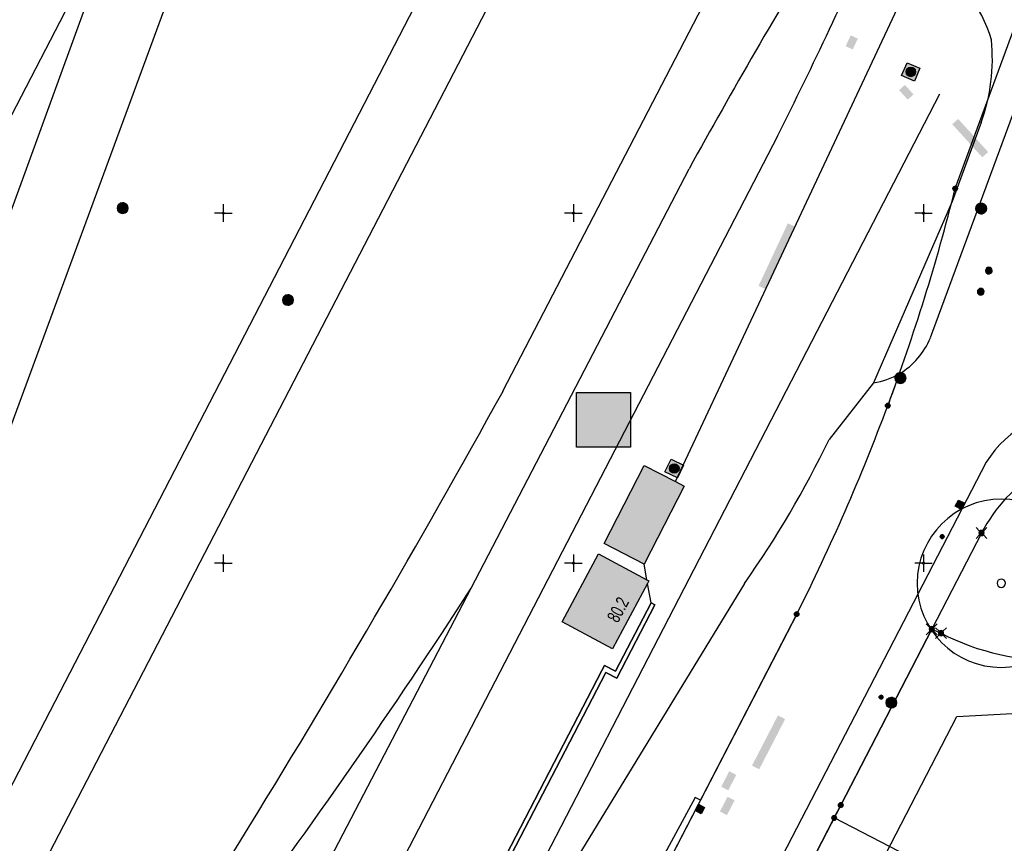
# Model space of a CAD drawing. Header units: metres. Extents: x 2695560 to 2696939, y 1260491 to 1262050.
# Tile 755 of 1005: x 2696536 to 2696607, y 1261205 to 1261264. Entities that reach past the tile are written whole.
import ezdxf

# ---------------------------------------------------------------- set-up
doc = ezdxf.new("R2010")
doc.units = ezdxf.units.M
doc.linetypes.add('AUSGEZOGEN', pattern=[0])
for name, color, linetype in [('XR$1$AV_Flächen (EO)', 7, 'AUSGEZOGEN'), ('XR$1$AV_Gebäudeflächen (BB)', 7, 'AUSGEZOGEN'), ('XR$1$AV_Grenzpunkte', 7, 'AUSGEZOGEN'), ('XR$1$AV_Haus-Nr.', 7, 'AUSGEZOGEN'), ('XR$1$AV_Koordinatennetzpunkte', 7, 'AUSGEZOGEN'), ('XR$1$AV_Linien (BB)', 7, 'AUSGEZOGEN'), ('XR$1$AV_Linien (EO)', 7, 'AUSGEZOGEN'), ('XR$1$AW_LK_Schachtdeckel', 24, 'AUSGEZOGEN'), ('XR$1$EW_LK_Knoten', 1, 'AUSGEZOGEN'), ('XR$1$GR_Baum', 94, 'AUSGEZOGEN'), ('XR$1$Liegenschaftsgrenzen', 7, 'AUSGEZOGEN'), ('XR$1$PFAV', 255, 'AUSGEZOGEN'), ('XR$1$PFAW', 255, 'AUSGEZOGEN'), ('XR$1$PFEW', 255, 'AUSGEZOGEN'), ('XR$1$PFWA', 255, 'AUSGEZOGEN'), ('XR$1$RAEW', 8, 'AUSGEZOGEN'), ('XR$1$RP_Abstandslinie', 7, 'AUSGEZOGEN'), ('XR$1$WA_LK_Absperrarmatur', 171, 'AUSGEZOGEN')]:
    doc.layers.add(name, color=color, linetype=linetype)
doc.styles.add('ARIAL', font='arial.ttf')

# ---------------------------------------------------------------- blocks, each defined once
blk = doc.blocks.new('COMPLEXOBJECT_171')
at = {"layer": 'XR$1$AV_Linien (BB)', "color": 7, "linetype": 'AUSGEZOGEN', "transparency": 33554687}
blk.add_line((6604.472, 11232.204), (6504.876, 11039.893), dxfattribs=at)
blk.add_arc((6611.225, 11227.943), 7.985, 87.1218, 147.75038, dxfattribs=at)
blk = doc.blocks.new('COMPLEXOBJECT_497')
at = {"layer": 'XR$1$AV_Linien (BB)', "color": 7, "linetype": 'AUSGEZOGEN', "transparency": 33554687}
for p, q in [((6600.998, 11269.43), (6606.032, 11266.851)), ((6607.967, 11261.419), (6600.487, 11241.09))]:
    blk.add_line(p, q, dxfattribs=at)
for centre, radius, start, end in [((6603.759, 11262.98), 4.489, 339.64319, 59.57088), ((6595.63, 11243.047), 5.237, 300.45459, 338.0519)]:
    blk.add_arc(centre, radius, start, end, dxfattribs=at)
blk = doc.blocks.new('COMPLEXOBJECT_498')
at = {"layer": 'XR$1$AV_Linien (BB)', "color": 7, "linetype": 'AUSGEZOGEN', "transparency": 33554687}
blk.add_line((6598.191, 11238.278), (6598.284, 11238.533), dxfattribs=at)
blk.add_arc((6732.364, 11188.094), 143.251, 159.49306, 160.36007, dxfattribs=at)
blk = doc.blocks.new('COMPLEXOBJECT_500')
at = {"layer": 'XR$1$AV_Linien (BB)', "color": 7, "linetype": 'AUSGEZOGEN', "transparency": 33554687}
blk.add_lwpolyline([(6587.217, 11223.54), (6575.305, 11204.043), (6563.097, 11182.032), (6533.944, 11134.596), (6532.164, 11135.516)], dxfattribs=at)
blk.add_arc((6526.606, 11266.035), 74.023, 324.96545, 334.20915, dxfattribs=at)
blk = doc.blocks.new('COMPLEXOBJECT_505')
at = {"layer": 'XR$1$AV_Linien (BB)', "color": 7, "linetype": 'AUSGEZOGEN', "transparency": 33554687}
blk.add_line((6590.946, 11221.355), (6584.076, 11208.072), dxfattribs=at)
blk.add_arc((6459.434, 11287.648), 147.275, 333.24811, 339.57109, dxfattribs=at)
blk = doc.blocks.new('COMPLEXOBJECT_506')
at = {"layer": 'XR$1$AV_Linien (BB)', "color": 7, "linetype": 'AUSGEZOGEN', "transparency": 33554687}
blk.add_lwpolyline([(6604.123, 11256.462), (6602.04, 11250.836), (6596.433, 11237.871)], dxfattribs=at)
for centre, radius, start, end in [((6595.471, 11259.637), 9.768, 16.24546, 60.06017), ((6591.387, 11261.026), 13.529, 340.28618, 5.70257)]:
    blk.add_arc(centre, radius, start, end, dxfattribs=at)
blk = doc.blocks.new('COMPLEXOBJECT_707')
at = {"layer": 'XR$1$AV_Linien (BB)', "color": 7, "linetype": 'AUSGEZOGEN', "transparency": 33554687}
blk.add_lwpolyline([(6604.14, 11227.15), (6600.59, 11220.28), (6594.09, 11207.72), (6584.43, 11189.04), (6577.757, 11176.147)], dxfattribs=at)
for centre, radius, start, end in [((6614.133, 11222.027), 11.193, 90.11789, 121.40788), ((6614.088, 11221.976), 11.213, 121.07805, 152.52259)]:
    blk.add_arc(centre, radius, start, end, dxfattribs=at)
blk = doc.blocks.new('COMPLEXOBJECT_1108')
at = {"layer": 'XR$1$AV_Linien (EO)', "color": 7, "linetype": 'AUSGEZOGEN', "transparency": 33554687}
blk.add_lwpolyline([(6501.825, 11135.375), (6522.145, 11174.563), (6573.843, 11274.268)], dxfattribs=at)
blk = doc.blocks.new('COMPLEXOBJECT_1109')
at = {"layer": 'XR$1$AV_Linien (EO)', "color": 7, "linetype": 'AUSGEZOGEN', "transparency": 33554687}
blk.add_line((6569.973, 11237.291), (6589.385, 11274.736), dxfattribs=at)
blk.add_arc((5915.637, 11597.752), 747.053, 325.452266, 331.150473, dxfattribs=at)
blk = doc.blocks.new('COMPLEXOBJECT_1110')
at = {"layer": 'XR$1$AV_Linien (EO)', "color": 7, "linetype": 'AUSGEZOGEN', "transparency": 33554687}
blk.add_line((6567.696, 11223.201), (6583.268, 11253.17), dxfattribs=at)
for centre, radius, start, end in [((6407.152, 11380.728), 216.357, 329.16641, 329.88756), ((6948.512, 11052.564), 416.708, 148.57396, 151.22276)]:
    blk.add_arc(centre, radius, start, end, dxfattribs=at)
blk = doc.blocks.new('COMPLEXOBJECT_1111')
at = {"layer": 'XR$1$AV_Linien (EO)', "color": 7, "linetype": 'AUSGEZOGEN', "transparency": 33554687}
blk.add_line((6589.569, 11255.497), (6536.198, 11152.433), dxfattribs=at)
blk.add_arc((6266.404, 11417.751), 361.61, 333.33978, 336.03453, dxfattribs=at)
blk = doc.blocks.new('COMPLEXOBJECT_1137')
at = {"layer": 'XR$1$AV_Linien (EO)', "color": 7, "linetype": 'AUSGEZOGEN', "transparency": 33554687}
blk.add_lwpolyline([(6501.599, 11144.587), (6518.118, 11176.625), (6531.517, 11202.613), (6536.562, 11212.365), (6569.704, 11276.43)], dxfattribs=at)
blk = doc.blocks.new('COMPLEXOBJECT_1356')
at = {"layer": 'XR$1$Liegenschaftsgrenzen', "color": 7, "linetype": 'AUSGEZOGEN', "transparency": 33554687}
for p, q in [((6618.45, 11220.82), (6625.45, 11225.61)), ((6600.59, 11220.28), (6601.25, 11220))]:
    blk.add_line(p, q, dxfattribs=at)
for centre, radius, start, end in [((6609.16, 11235.156), 17.083, 272.54984, 302.94438), ((6609.135, 11235.158), 17.086, 242.51805, 272.63433)]:
    blk.add_arc(centre, radius, start, end, dxfattribs=at)
blk = doc.blocks.new('COMPLEXOBJECT_1366')
at = {"layer": 'XR$1$Liegenschaftsgrenzen', "color": 7, "linetype": 'AUSGEZOGEN', "transparency": 33554687}
blk.add_line((6602.265, 11251.751), (6611.47, 11276.83), dxfattribs=at)
blk.add_lwpolyline([(6500.35, 11043.838), (6546.189, 11132.599), (6545.283, 11133.068), (6590.946, 11221.355)], dxfattribs=at)
for centre, radius, start, end in [((6459.471, 11287.608), 147.228, 339.58051, 345.9038), ((6459.434, 11287.648), 147.275, 333.24811, 339.57109)]:
    blk.add_arc(centre, radius, start, end, dxfattribs=at)
blk = doc.blocks.new('COMPLEXOBJECT_1377')
at = {"layer": 'XR$1$Liegenschaftsgrenzen', "color": 7, "linetype": 'AUSGEZOGEN', "transparency": 33554687}
blk.add_line((6604.14, 11227.15), (6600.59, 11220.28), dxfattribs=at)
blk.add_arc((6614.088, 11221.976), 11.213, 121.07805, 152.52259, dxfattribs=at)
blk = doc.blocks.new('BWAV19')
at = {"layer": 'XR$1$PFAV', "transparency": 33554687}
blk.add_hatch(color=7, dxfattribs=at).paths.add_polyline_path([(0, 0.24), (-0.024, 0.239), (-0.048, 0.235), (-0.072, 0.229), (-0.095, 0.221), (-0.116, 0.21), (-0.137, 0.197), (-0.156, 0.182), (-0.174, 0.165), (-0.19, 0.147), (-0.204, 0.127), (-0.215, 0.106), (-0.225, 0.083), (-0.232, 0.06), (-0.237, 0.036), (-0.24, 0.012), (-0.24, -0.012), (-0.237, -0.036), (-0.232, -0.06), (-0.225, -0.083), (-0.215, -0.106), (-0.204, -0.127), (-0.19, -0.147), (-0.174, -0.165), (-0.156, -0.182), (-0.137, -0.197), (-0.116, -0.21), (-0.095, -0.221), (-0.072, -0.229), (-0.048, -0.235), (-0.024, -0.239), (0, -0.24), (0.024, -0.239), (0.048, -0.235), (0.072, -0.229), (0.095, -0.221), (0.116, -0.21), (0.137, -0.197), (0.156, -0.182), (0.174, -0.165), (0.19, -0.147), (0.204, -0.127), (0.215, -0.106), (0.225, -0.083), (0.232, -0.06), (0.237, -0.036), (0.24, -0.012), (0.24, 0.012), (0.237, 0.036), (0.232, 0.06), (0.225, 0.083), (0.215, 0.106), (0.204, 0.127), (0.19, 0.147), (0.174, 0.165), (0.156, 0.182), (0.137, 0.197), (0.116, 0.21), (0.095, 0.221), (0.072, 0.229), (0.048, 0.235), (0.024, 0.239)])
at = {"color": 7, "transparency": 33554687}
for p, q in [((-0.5, 0.5), (-0.17, 0.17)), ((0.17, 0.17), (0.5, 0.5)), ((-0.5, -0.5), (-0.17, -0.17)), ((0.17, -0.17), (0.5, -0.5))]:
    blk.add_line(p, q, dxfattribs=at)
for start, end in [(90, 270), (270, 90)]:
    blk.add_arc((0, 0), 0.24, start, end, dxfattribs=at)
blk = doc.blocks.new('BAV15')
at = {"layer": 'XR$1$PFAV', "transparency": 33554687}
blk.add_hatch(color=7, dxfattribs=at).paths.add_polyline_path([(0.5, 0), (0.49, 0.1), (0.46, 0.2), (0.41, 0.29), (0.34, 0.36), (0.26, 0.42), (0.17, 0.47), (0.08, 0.49), (-0.03, 0.5), (-0.13, 0.48), (-0.22, 0.45), (-0.31, 0.4), (-0.38, 0.33), (-0.44, 0.24), (-0.48, 0.15), (-0.5, 0.05), (-0.5, -0.05), (-0.48, -0.15), (-0.44, -0.24), (-0.38, -0.33), (-0.31, -0.4), (-0.22, -0.45), (-0.13, -0.48), (-0.03, -0.5), (0.08, -0.49), (0.17, -0.47), (0.26, -0.42), (0.34, -0.36), (0.41, -0.29), (0.46, -0.2), (0.49, -0.1)])
at = {"color": 7, "transparency": 33554687}
for start, end in [(90, 270), (270, 90)]:
    blk.add_arc((0, 0), 0.5, start, end, dxfattribs=at)
at = {"layer": 'XR$1$PFAV', "transparency": 33554687}
blk.add_circle((0, 0), 0.5, dxfattribs=at)
blk = doc.blocks.new('BAV2041')
at = {"color": 7, "transparency": 33554687}
for p, q in [((-0.05, 0), (-0.5, 0)), ((0, 0.5), (0, 0.05)), ((0.05, 0), (0.5, 0)), ((0, -0.05), (0, -0.5))]:
    blk.add_line(p, q, dxfattribs=at)
blk.add_circle((0, 0), 0.05, dxfattribs=at)
for start, end in [(90, 270), (270, 90)]:
    blk.add_arc((0, 0), 0.05, start, end, dxfattribs=at)
blk = doc.blocks.new('WBGR1')
at = {"color": 94, "transparency": 33554687}
for radius, start, end in [(1, 90, 270), (1, 270, 90), (0.05, 90, 270), (0.05, 270, 90)]:
    blk.add_arc((0, 0), radius, start, end, dxfattribs=at)
blk = doc.blocks.new('BAW2088')
at = {"layer": 'XR$1$PFAW', "transparency": 33554687}
blk.add_hatch(color=253, dxfattribs=at).paths.add_polyline_path([(0.51, 0), (0.5, 0.101), (0.47, 0.197), (0.421, 0.286), (0.355, 0.362), (0.275, 0.424), (0.184, 0.469), (0.086, 0.494), (-0.015, 0.499), (-0.115, 0.484), (-0.21, 0.449), (-0.296, 0.395), (-0.369, 0.326), (-0.427, 0.243), (-0.467, 0.15), (-0.487, 0.051), (-0.487, -0.051), (-0.467, -0.15), (-0.427, -0.243), (-0.369, -0.326), (-0.296, -0.395), (-0.21, -0.449), (-0.115, -0.484), (-0.015, -0.499), (0.086, -0.494), (0.184, -0.469), (0.275, -0.424), (0.355, -0.362), (0.421, -0.286), (0.47, -0.197), (0.5, -0.101)])
at = {"transparency": 33554687}
for start, end in [(91.19481, 268.80519), (268.80519, 91.19481)]:
    blk.add_arc((0.01, 0), 0.5, start, end, dxfattribs=at)
at = {"layer": 'XR$1$PFAW', "transparency": 33554687}
blk.add_circle((0.01, 0), 0.5, dxfattribs=at)
blk = doc.blocks.new('BAW2087')
at = {"lineweight": 25, "true_color": 0x000000, "transparency": 33554687}
h = blk.add_hatch(color=18, dxfattribs=at)
h.paths.add_polyline_path([(-0.5, 0.5), (-0.5, -0.5), (0.5, -0.5), (0.5, 0.5)])
h.paths.add_polyline_path([(0.337, -0.069), (0.316, -0.136), (0.282, -0.196), (0.237, -0.249), (0.182, -0.292), (0.119, -0.322), (0.052, -0.34), (-0.017, -0.343), (-0.086, -0.333), (-0.151, -0.309), (-0.21, -0.272), (-0.261, -0.224), (-0.301, -0.167), (-0.328, -0.103), (-0.342, -0.035), (-0.342, 0.035), (-0.328, 0.103), (-0.301, 0.167), (-0.261, 0.224), (-0.21, 0.272), (-0.151, 0.309), (-0.086, 0.333), (-0.017, 0.343), (0.052, 0.34), (0.119, 0.322), (0.182, 0.292), (0.237, 0.249), (0.282, 0.196), (0.316, 0.136), (0.337, 0.069), (0.344, 0)], flags=16)
at = {"layer": 'XR$1$PFAW', "lineweight": 25, "transparency": 33554687}
blk.add_hatch(color=7, dxfattribs=at).paths.add_polyline_path([(0.344, 0), (0.337, 0.069), (0.316, 0.136), (0.282, 0.196), (0.237, 0.249), (0.182, 0.292), (0.119, 0.322), (0.052, 0.34), (-0.017, 0.343), (-0.086, 0.333), (-0.151, 0.309), (-0.21, 0.272), (-0.261, 0.224), (-0.301, 0.167), (-0.328, 0.103), (-0.342, 0.035), (-0.342, -0.035), (-0.328, -0.103), (-0.301, -0.167), (-0.261, -0.224), (-0.21, -0.272), (-0.151, -0.309), (-0.086, -0.333), (-0.017, -0.343), (0.052, -0.34), (0.119, -0.322), (0.182, -0.292), (0.237, -0.249), (0.282, -0.196), (0.316, -0.136), (0.337, -0.069)])
at = {"lineweight": 25, "transparency": 33554687}
for p, q in [((-0.5, 0.5, 0.993), (0.5, 0.5, 0.993)), ((-0.5, -0.5, 0.993), (-0.5, 0.5, 0.993)), ((0.5, 0.5, 0.993), (0.5, -0.5, 0.993)), ((0.5, -0.5, 0.993), (-0.5, -0.5, 0.993))]:
    blk.add_line(p, q, dxfattribs=at)
blk.add_circle((0, 0), 0.344, dxfattribs=at)
at = {"layer": 'XR$1$PFAW', "lineweight": 25, "transparency": 33554687}
blk.add_line((-0.5, 0.5), (0.5, 0.5), dxfattribs=at)
at = {"layer": 'XR$1$PFAW', "color": 31, "lineweight": 25, "transparency": 33554687}
for p, q in [((-0.5, -0.5), (-0.5, 0.5)), ((0.5, 0.5), (0.5, -0.5)), ((0.5, -0.5), (-0.5, -0.5))]:
    blk.add_line(p, q, dxfattribs=at)
at = {"layer": 'XR$1$PFAW', "lineweight": 25, "transparency": 33554687}
blk.add_circle((0, 0), 0.344, dxfattribs=at)
blk = doc.blocks.new('BAW2082')
at = {"layer": 'XR$1$PFAW', "transparency": 33554687}
blk.add_hatch(color=7, dxfattribs=at).paths.add_polyline_path([(0.509, -0.003), (0.499, 0.098), (0.469, 0.194), (0.42, 0.283), (0.354, 0.359), (0.274, 0.421), (0.183, 0.466), (0.085, 0.491), (-0.016, 0.496), (-0.116, 0.481), (-0.211, 0.446), (-0.297, 0.392), (-0.37, 0.323), (-0.428, 0.24), (-0.468, 0.147), (-0.488, 0.047), (-0.488, -0.054), (-0.468, -0.153), (-0.428, -0.246), (-0.37, -0.329), (-0.297, -0.398), (-0.211, -0.452), (-0.116, -0.487), (-0.016, -0.502), (0.085, -0.497), (0.183, -0.472), (0.274, -0.427), (0.354, -0.366), (0.42, -0.289), (0.469, -0.2), (0.499, -0.104)])
at = {"transparency": 33554687}
for start, end in [(91.19481, 268.80519), (268.80519, 91.19481)]:
    blk.add_arc((0.01, 0), 0.5, start, end, dxfattribs=at)
at = {"layer": 'XR$1$PFAW', "transparency": 33554687}
blk.add_circle((0.009, -0.003), 0.5, dxfattribs=at)
blk = doc.blocks.new('BAW2089')
at = {"layer": 'XR$1$PFAW', "transparency": 33554687}
blk.add_hatch(color=7, dxfattribs=at).paths.add_polyline_path([(-0.5, 0.5), (-0.5, -0.5), (0.5, -0.5), (0.5, 0.5)])
at = {"transparency": 33554687}
blk.add_lwpolyline([(-0.5, 0.5), (0.5, 0.5), (0.5, -0.5), (-0.5, -0.5), (-0.5, 0.5)], close=True, dxfattribs=at)
at = {"layer": 'XR$1$PFAW', "transparency": 33554687}
blk.add_lwpolyline([(-0.5, 0.5), (0.5, 0.5), (0.5, -0.5), (-0.5, -0.5), (-0.5, 0.5)], close=True, dxfattribs=at)
blk = doc.blocks.new('BWA965')
at = {"layer": 'XR$1$PFWA', "transparency": 33554687}
blk.add_hatch(color=7, dxfattribs=at).paths.add_polyline_path([(0, 0.5), (-0.05, 0.5), (-0.1, 0.49), (-0.15, 0.48), (-0.2, 0.46), (-0.24, 0.44), (-0.29, 0.41), (-0.33, 0.38), (-0.36, 0.34), (-0.4, 0.31), (-0.42, 0.26), (-0.45, 0.22), (-0.47, 0.17), (-0.48, 0.13), (-0.49, 0.08), (-0.5, 0.03), (-0.5, -0.03), (-0.49, -0.08), (-0.48, -0.13), (-0.47, -0.17), (-0.45, -0.22), (-0.42, -0.26), (-0.4, -0.31), (-0.36, -0.34), (-0.33, -0.38), (-0.29, -0.41), (-0.24, -0.44), (-0.2, -0.46), (-0.15, -0.48), (-0.1, -0.49), (-0.05, -0.5), (0, -0.5), (0.05, -0.5), (0.1, -0.49), (0.15, -0.48), (0.2, -0.46), (0.24, -0.44), (0.29, -0.41), (0.33, -0.38), (0.36, -0.34), (0.4, -0.31), (0.42, -0.26), (0.45, -0.22), (0.47, -0.17), (0.48, -0.13), (0.49, -0.08), (0.5, -0.03), (0.5, 0.03), (0.49, 0.08), (0.48, 0.13), (0.47, 0.17), (0.45, 0.22), (0.42, 0.26), (0.4, 0.31), (0.36, 0.34), (0.33, 0.38), (0.29, 0.41), (0.24, 0.44), (0.2, 0.46), (0.15, 0.48), (0.1, 0.49), (0.05, 0.5)])
at = {"transparency": 33554687}
blk.add_line((0, 0.5), (0, -0.5), dxfattribs=at)
for start, end in [(90, 270), (270, 90)]:
    blk.add_arc((0, 0), 0.5, start, end, dxfattribs=at)
blk = doc.blocks.new('BEWLP2549_S')
at = {"layer": 'XR$1$PFEW', "transparency": 33554687}
blk.add_hatch(color=7, dxfattribs=at).paths.add_polyline_path([(0.5, 0), (0.49, 0.101), (0.459, 0.197), (0.41, 0.286), (0.344, 0.362), (0.264, 0.424), (0.174, 0.469), (0.076, 0.494), (-0.025, 0.499), (-0.125, 0.484), (-0.22, 0.449), (-0.306, 0.395), (-0.379, 0.326), (-0.437, 0.243), (-0.477, 0.15), (-0.497, 0.051), (-0.497, -0.051), (-0.477, -0.15), (-0.437, -0.243), (-0.379, -0.326), (-0.306, -0.395), (-0.22, -0.449), (-0.125, -0.484), (-0.025, -0.499), (0.076, -0.494), (0.174, -0.469), (0.264, -0.424), (0.344, -0.362), (0.41, -0.286), (0.459, -0.197), (0.49, -0.101)])
at = {"color": 1, "transparency": 33554687}
for p, q in [((0.354, -0.354), (-0.354, 0.354)), ((-0.354, -0.354), (0.354, 0.354))]:
    blk.add_line(p, q, dxfattribs=at)
for start, end in [(91.38095, 268.61905), (268.61905, 91.38095)]:
    blk.add_arc((0, 0), 0.5, start, end, dxfattribs=at)
at = {"layer": 'XR$1$PFEW', "transparency": 33554687}
blk.add_circle((0, 0), 0.5, dxfattribs=at)
blk = doc.blocks.new('BEW957')
at = {"layer": 'XR$1$RAEW', "transparency": 33554687}
blk.add_hatch(color=1, dxfattribs=at).paths.add_polyline_path([(-0.5, 0), (-0.5, -0.05), (-0.49, -0.1), (-0.48, -0.15), (-0.46, -0.2), (-0.44, -0.24), (-0.41, -0.29), (-0.38, -0.33), (-0.34, -0.36), (-0.31, -0.4), (-0.26, -0.42), (-0.22, -0.45), (-0.17, -0.47), (-0.13, -0.48), (-0.08, -0.49), (-0.03, -0.5), (0.03, -0.5), (0.08, -0.49), (0.13, -0.48), (0.17, -0.47), (0.22, -0.45), (0.26, -0.42), (0.31, -0.4), (0.34, -0.36), (0.38, -0.33), (0.41, -0.29), (0.44, -0.24), (0.46, -0.2), (0.48, -0.15), (0.49, -0.1), (0.5, -0.05), (0.5, 0), (0.5, 0.05), (0.49, 0.1), (0.48, 0.15), (0.46, 0.2), (0.44, 0.24), (0.41, 0.29), (0.38, 0.33), (0.34, 0.36), (0.31, 0.4), (0.26, 0.42), (0.22, 0.45), (0.17, 0.47), (0.13, 0.48), (0.08, 0.49), (0.03, 0.5), (-0.03, 0.5), (-0.08, 0.49), (-0.13, 0.48), (-0.17, 0.47), (-0.22, 0.45), (-0.26, 0.42), (-0.31, 0.4), (-0.34, 0.36), (-0.38, 0.33), (-0.41, 0.29), (-0.44, 0.24), (-0.46, 0.2), (-0.48, 0.15), (-0.49, 0.1), (-0.5, 0.05)])
at = {"color": 1, "transparency": 33554687}
for start, end in [(90, 180), (180, 270), (0, 90), (270, 0)]:
    blk.add_arc((0, 0), 0.5, start, end, dxfattribs=at)
at = {"layer": 'XR$1$RAEW', "color": 1, "transparency": 33554687}
blk.add_circle((0, 0), 0.5, dxfattribs=at)

msp = doc.modelspace()

# ---------------------------------------------------------------- hatches: boundary and pattern name
at = {"transparency": 33554687}
for points in [[(2696595.41, 1261261.727), (2696595.917, 1261261.491), (2696596.279, 1261262.268), (2696595.772, 1261262.504)], [(2696599.642, 1261258.965), (2696599.226, 1261258.591), (2696599.843, 1261257.906), (2696600.259, 1261258.281)], [(2696603.444, 1261256.532), (2696603.023, 1261256.15), (2696605.166, 1261253.79), (2696605.587, 1261254.172)], [(2696589.19, 1261244.61), (2696589.712, 1261244.366), (2696591.804, 1261248.836), (2696591.282, 1261249.08)], [(2696576.198, 1261236.991), (2696576.198, 1261233.09), (2696580.048, 1261233.09), (2696580.048, 1261236.991)], [(2696588.724, 1261210.351), (2696589.237, 1261210.085), (2696591.088, 1261213.667), (2696590.575, 1261213.933)], [(2696586.529, 1261208.844), (2696587.031, 1261208.584), (2696587.603, 1261209.69), (2696587.101, 1261209.95)], [(2696586.434, 1261207.074), (2696586.937, 1261206.814), (2696587.48, 1261207.866), (2696586.977, 1261208.126)]]:
    msp.add_hatch(color=7, dxfattribs=at).paths.add_polyline_path(points)
at = {"layer": 'XR$1$AV_Gebäudeflächen (BB)', "true_color": 0xd2d2d2, "transparency": 33554687}
for points in [[(2696581.02, 1261224.732), (2696583.886, 1261230.309), (2696583.264, 1261230.628), (2696581.027, 1261231.778), (2696578.161, 1261226.201)], [(2696581.223, 1261223.616), (2696577.77, 1261225.469), (2696575.165, 1261220.613), (2696578.76, 1261218.684), (2696581.27, 1261223.362), (2696581.365, 1261223.54)]]:
    msp.add_hatch(color=254, dxfattribs=at).paths.add_polyline_path(points)

# ---------------------------------------------------------------- linework, layer by layer
at = {"color": 24, "lineweight": -3, "transparency": 33554687}
msp.add_lwpolyline([(2696576.198, 1261236.991), (2696580.048, 1261236.991), (2696580.048, 1261233.09), (2696576.198, 1261233.09), (2696576.198, 1261236.991)], close=True, dxfattribs=at)
at = {"layer": 'XR$1$AV_Flächen (EO)', "color": 7, "linetype": 'AUSGEZOGEN', "transparency": 33554687}
msp.add_lwpolyline([(2696578.984, 1261217.09), (2696578.194, 1261217.5), (2696578.01, 1261217.145), (2696561.614, 1261185.536), (2696561.88, 1261185.398), (2696578.276, 1261217.007), (2696579.066, 1261216.597), (2696581.787, 1261221.843), (2696581.521, 1261221.981), (2696578.984, 1261217.09)], close=True, dxfattribs=at)
at = {"layer": 'XR$1$AV_Linien (BB)', "color": 7, "linetype": 'AUSGEZOGEN', "transparency": 33554687}
for p, q in [((2696583.264, 1261230.628), (2696600.847, 1261268.171)), ((2696597.403, 1261237.681), (2696594.226, 1261233.638)), ((2696581.223, 1261223.616), (2696581.02, 1261224.732)), ((2696585.046, 1261207.882), (2696546.253, 1261132.878))]:
    msp.add_line(p, q, dxfattribs=at)
for points in [[(2696581.02, 1261224.732), (2696578.161, 1261226.201), (2696581.027, 1261231.778), (2696583.264, 1261230.628)], [(2696583.264, 1261230.628), (2696583.886, 1261230.309), (2696581.02, 1261224.732)], [(2696581.27, 1261223.362), (2696578.76, 1261218.684), (2696575.165, 1261220.613), (2696577.77, 1261225.469), (2696581.223, 1261223.616)], [(2696581.223, 1261223.616), (2696581.365, 1261223.54), (2696581.27, 1261223.362)], [(2696533.134, 1261135.326), (2696535.028, 1261138.986), (2696554.456, 1261176.535), (2696561.614, 1261185.536), (2696578.194, 1261217.5), (2696578.984, 1261217.09), (2696581.521, 1261221.981), (2696581.27, 1261223.362)], [(2696585.046, 1261207.882), (2696584.665, 1261208.082), (2696581.404, 1261202.058), (2696568.835, 1261178.839), (2696541.024, 1261133.173)]]:
    msp.add_lwpolyline(points, dxfattribs=at)
msp.add_arc((2696596.604, 1261242.834), 5.215, 278.81512, 300.54351, dxfattribs=at)
at = {"layer": 'XR$1$AV_Linien (EO)', "color": 7, "linetype": 'AUSGEZOGEN', "transparency": 33554687}
for p, q in [((2696531.873, 1261239.147), (2696544.173, 1261272.886)), ((2696549.497, 1261186.209), (2696568.666, 1261223.011))]:
    msp.add_line(p, q, dxfattribs=at)
for points in [[(2696502.569, 1261144.397), (2696515.105, 1261178.434), (2696556.895, 1261291.9)], [(2696438.968, 1261069.723), (2696499.459, 1261186.538), (2696544.173, 1261272.886)]]:
    msp.add_lwpolyline(points, dxfattribs=at)
msp.add_lwpolyline([(2696578.984, 1261217.09), (2696581.521, 1261221.981), (2696581.787, 1261221.843), (2696579.066, 1261216.597), (2696578.276, 1261217.007), (2696561.88, 1261185.398), (2696561.614, 1261185.536), (2696578.01, 1261217.145), (2696578.194, 1261217.5), (2696578.984, 1261217.09)], close=True, dxfattribs=at)
msp.add_arc((2696199.147, 1261461.273), 439.674, 319.18844, 327.18649, dxfattribs=at)
at = {"layer": 'XR$1$Liegenschaftsgrenzen', "color": 7, "linetype": 'AUSGEZOGEN', "transparency": 33554687}
msp.add_line((2696585.4, 1261188.85), (2696594.587, 1261206.615), dxfattribs=at)
for points in [[(2696594.587, 1261206.615), (2696595.06, 1261207.53), (2696601.56, 1261220.09)], [(2696634.386, 1261213.851), (2696629.477, 1261210.46), (2696630.618, 1261208.808), (2696630.781, 1261205.595), (2696628.082, 1261203.605), (2696615.389, 1261202.96), (2696614.182, 1261200.628), (2696609.211, 1261199.047), (2696594.587, 1261206.615)]]:
    msp.add_lwpolyline(points, dxfattribs=at)
at = {"layer": 'XR$1$RP_Abstandslinie', "color": 7, "linetype": 'AUSGEZOGEN', "transparency": 33554687}
msp.add_line((2696340.121, 1260751.587), (2696602.133, 1261258.319), dxfattribs=at)
msp.add_lwpolyline([(2696519.53, 1261042.73), (2696515.853, 1261044.642), (2696603.351, 1261213.863), (2696608.21, 1261214.11)], dxfattribs=at)

# ---------------------------------------------------------------- block references
at = {"layer": 'XR$1$AV_Grenzpunkte', "color": 7, "linetype": 'AUSGEZOGEN', "lineweight": -3, "transparency": 33554687}
for name, p, xscale, yscale in [('BAV15', (2696603.235, 1261251.561), 0.3249999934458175, 0.3249999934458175), ('BAV15', (2696598.417, 1261236.052), 0.3249999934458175, 0.3249999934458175), ('BWAV19', (2696605.11, 1261226.96), 0.7800000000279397, 0.7800000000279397), ('BAV15', (2696591.916, 1261221.165), 0.3249999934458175, 0.3249999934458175), ('BWAV19', (2696601.56, 1261220.09), 0.7800000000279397, 0.7800000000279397), ('BWAV19', (2696602.22, 1261219.81), 0.7800000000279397, 0.7800000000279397), ('BAV15', (2696595.06, 1261207.53), 0.3249999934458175, 0.3249999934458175), ('BAV15', (2696594.587, 1261206.615), 0.3249999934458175, 0.3249999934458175)]:
    msp.add_blockref(name, p, dxfattribs=dict(at, xscale=xscale, yscale=yscale))
at = {"layer": 'XR$1$AV_Koordinatennetzpunkte', "color": 7, "linetype": 'AUSGEZOGEN', "lineweight": -3, "transparency": 33554687, "xscale": 1.25, "yscale": 1.25}
for p in [(2696550.97, 1261249.81), (2696575.97, 1261249.81), (2696600.97, 1261249.81), (2696550.97, 1261224.81), (2696575.97, 1261224.81), (2696600.97, 1261224.81)]:
    msp.add_blockref('BAV2041', p, dxfattribs=at)
at = {"layer": 'XR$1$AV_Linien (BB)', "color": 7, "linetype": 'AUSGEZOGEN', "lineweight": -3, "transparency": 33554687}
for name in ['COMPLEXOBJECT_497', 'COMPLEXOBJECT_506', 'COMPLEXOBJECT_498', 'COMPLEXOBJECT_171', 'COMPLEXOBJECT_505', 'COMPLEXOBJECT_500', 'COMPLEXOBJECT_707']:
    msp.add_blockref(name, (2690000.97, 1249999.81), dxfattribs=at)
at = {"layer": 'XR$1$AV_Linien (EO)', "color": 7, "linetype": 'AUSGEZOGEN', "lineweight": -3, "transparency": 33554687}
for name in ['COMPLEXOBJECT_1137', 'COMPLEXOBJECT_1108', 'COMPLEXOBJECT_1109', 'COMPLEXOBJECT_1110', 'COMPLEXOBJECT_1111']:
    msp.add_blockref(name, (2690000.97, 1249999.81), dxfattribs=at)
at = {"layer": 'XR$1$AW_LK_Schachtdeckel', "color": 24, "linetype": 'AUSGEZOGEN', "lineweight": -3, "transparency": 33554687}
for p, rotation in [((2696600.064, 1261259.893), 247.075903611), ((2696583.172, 1261231.568), 333.93064086)]:
    msp.add_blockref('BAW2087', p, dxfattribs=dict(at, rotation=rotation))
for name, p, xscale, yscale in [('BAW2088', (2696543.778, 1261250.164), 0.7578193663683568, 0.7578193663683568), ('BAW2082', (2696555.586, 1261243.6), 0.7499999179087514, 0.7499999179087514), ('BAW2088', (2696599.315, 1261238.028), 0.7578193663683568, 0.7578193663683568)]:
    msp.add_blockref(name, p, dxfattribs=dict(at, xscale=xscale, yscale=yscale))
for name, p, xscale, yscale, rotation in [('BAW2088', (2696605.086, 1261250.142), 0.7578193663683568, 0.7578193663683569, 250.490744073), ('BAW2089', (2696603.576, 1261228.974), 0.5000000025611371, 0.5000000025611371, 62.608545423), ('BAW2089', (2696584.993, 1261207.249), 0.5000000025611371, 0.5000000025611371, 60.967344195)]:
    msp.add_blockref(name, p, dxfattribs=dict(at, xscale=xscale, yscale=yscale, rotation=rotation))
at = {"layer": 'XR$1$EW_LK_Knoten', "color": 1, "linetype": 'AUSGEZOGEN', "lineweight": -3, "transparency": 33554687, "xscale": 0.2749999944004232, "yscale": 0.2749999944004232}
for p in [(2696602.298, 1261226.702), (2696597.941, 1261215.239)]:
    msp.add_blockref('BEW957', p, dxfattribs=at)
at = {"layer": 'XR$1$EW_LK_Knoten', "color": 1, "linetype": 'AUSGEZOGEN', "lineweight": -3, "transparency": 33554687, "xscale": 0.7499999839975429, "yscale": 0.7499999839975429, "rotation": 45.8406}
msp.add_blockref('BEWLP2549_S', (2696598.67, 1261214.842), dxfattribs=at)
at = {"layer": 'XR$1$GR_Baum', "color": 94, "linetype": 'AUSGEZOGEN', "lineweight": -3, "transparency": 33554687, "xscale": 6.006992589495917, "yscale": 6.006992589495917}
msp.add_blockref('WBGR1', (2696606.525, 1261223.372), dxfattribs=at)
at = {"layer": 'XR$1$Liegenschaftsgrenzen', "color": 7, "linetype": 'AUSGEZOGEN', "lineweight": -3, "transparency": 33554687}
for name in ['COMPLEXOBJECT_1366', 'COMPLEXOBJECT_1377', 'COMPLEXOBJECT_1356']:
    msp.add_blockref(name, (2690000.97, 1249999.81), dxfattribs=at)
at = {"layer": 'XR$1$WA_LK_Absperrarmatur', "color": 171, "linetype": 'AUSGEZOGEN', "lineweight": -3, "transparency": 33554687, "xscale": 0.475528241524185, "yscale": 0.475528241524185}
for p, rotation in [((2696605.638, 1261245.705), 249.95293209), ((2696605.054, 1261244.194), 247.769493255)]:
    msp.add_blockref('BWA965', p, dxfattribs=dict(at, rotation=rotation))

# ---------------------------------------------------------------- texts
at = {"layer": 'XR$1$AV_Haus-Nr.', "color": 7, "transparency": 33554687, "insert": (2696579.574, 1261221.26), "char_height": 0.92968, "width": 2.10446, "attachment_point": 8, "rotation": 61.7886, "style": 'ARIAL'}
msp.add_mtext('\\W0.70;80.2', dxfattribs=at)

doc.saveas('drawing.dxf')
